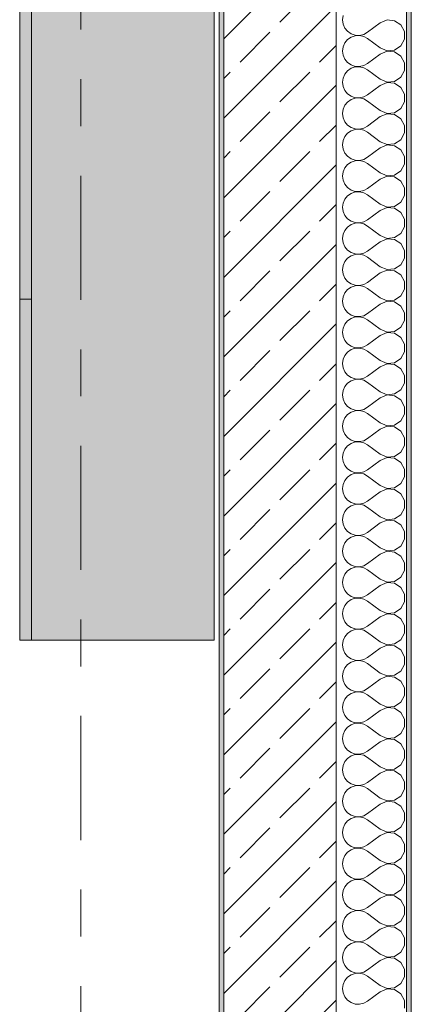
# Model space of a CAD drawing. Header units: metres. Extents: x -3.6 to 84.5, y -11 to 16.8.
# Tile 1044 of 1056: x 61.6 to 62.4, y 9.2 to 11.3. Entities that reach past the tile are written whole.
import ezdxf

# ---------------------------------------------------------------- set-up
doc = ezdxf.new("R2010")
doc.units = ezdxf.units.M
doc.header["$MEASUREMENT"] = 0
doc.linetypes.add('Strichlinie doppelt', pattern=[0.546806, 0.264583, -0.105833, 0.070556, -0.105833])
for name, color, linetype in [('451 - Universal.Achsen Raster', 7, 'Continuous'), ('604 - Struktur.Wand Aussen', 7, 'Continuous'), ('701 - Einrichtung.Möbel', 7, 'Continuous')]:
    doc.layers.add(name, color=color, linetype=linetype)

# ---------------------------------------------------------------- blocks, each defined once
blk = doc.blocks.new('*X27')
at = {"layer": '604 - Struktur.Wand Aussen', "color": 7, "linetype": 'Continuous', "lineweight": 5}
for p, q in [((62.2896, 11.3424), (62.2884, 11.3333)), ((62.2884, 11.3333), (62.2896, 11.3242)), ((62.2896, 11.3242), (62.2933, 11.3158)), ((62.3684, 11.3267), (62.3417, 11.3067)), ((62.3833, 11.333), (62.3684, 11.3267)), ((62.3995, 11.3314), (62.3833, 11.333)), ((62.413, 11.3224), (62.3995, 11.3314)), ((62.4207, 11.3081), (62.413, 11.3224)), ((62.2933, 11.3158), (62.2992, 11.3087)), ((62.2992, 11.3087), (62.3068, 11.3035)), ((62.3068, 11.3035), (62.3155, 11.3006)), ((62.3155, 11.2994), (62.3068, 11.2965)), ((62.3155, 11.3006), (62.3247, 11.3001)), ((62.3247, 11.2999), (62.3155, 11.2994)), ((62.3247, 11.3001), (62.3336, 11.3022)), ((62.3336, 11.2978), (62.3247, 11.2999)), ((62.3336, 11.3022), (62.3417, 11.3067)), ((62.4207, 11.2919), (62.4207, 11.3081)), ((62.2933, 11.2842), (62.2896, 11.2758)), ((62.2992, 11.2913), (62.2933, 11.2842)), ((62.3068, 11.2965), (62.2992, 11.2913)), ((62.3417, 11.2933), (62.3336, 11.2978)), ((62.3684, 11.2733), (62.3417, 11.2933)), ((62.413, 11.2776), (62.4207, 11.2919)), ((62.2896, 11.2758), (62.2884, 11.2667)), ((62.2884, 11.2667), (62.2896, 11.2576)), ((62.2896, 11.2576), (62.2933, 11.2491)), ((62.3684, 11.26), (62.3417, 11.24)), ((62.3684, 11.2733), (62.3833, 11.267)), ((62.3833, 11.2663), (62.3684, 11.26)), ((62.3833, 11.267), (62.3995, 11.2686)), ((62.3995, 11.2648), (62.3833, 11.2663)), ((62.3995, 11.2686), (62.413, 11.2776)), ((62.413, 11.2558), (62.3995, 11.2648)), ((62.2933, 11.2491), (62.2992, 11.2421)), ((62.2992, 11.2421), (62.3068, 11.2369)), ((62.3068, 11.2369), (62.3155, 11.2339)), ((62.3336, 11.2355), (62.3417, 11.24)), ((62.4207, 11.2415), (62.413, 11.2558)), ((62.4207, 11.2252), (62.4207, 11.2415)), ((62.2933, 11.2175), (62.2896, 11.2091)), ((62.2992, 11.2246), (62.2933, 11.2175)), ((62.3068, 11.2298), (62.2992, 11.2246)), ((62.3155, 11.2328), (62.3068, 11.2298)), ((62.3155, 11.2339), (62.3247, 11.2335)), ((62.3247, 11.2332), (62.3155, 11.2328)), ((62.3247, 11.2335), (62.3336, 11.2355)), ((62.3336, 11.2311), (62.3247, 11.2332)), ((62.3417, 11.2267), (62.3336, 11.2311)), ((62.3684, 11.2067), (62.3417, 11.2267)), ((62.413, 11.2109), (62.4207, 11.2252)), ((62.2896, 11.2091), (62.2884, 11.2)), ((62.2884, 11.2), (62.2896, 11.1909)), ((62.3684, 11.2067), (62.3833, 11.2004)), ((62.3833, 11.1996), (62.3684, 11.1933)), ((62.3833, 11.2004), (62.3995, 11.2019)), ((62.3995, 11.1981), (62.3833, 11.1996)), ((62.3995, 11.2019), (62.413, 11.2109)), ((62.413, 11.1891), (62.3995, 11.1981)), ((62.2896, 11.1909), (62.2933, 11.1825)), ((62.2933, 11.1825), (62.2992, 11.1754)), ((62.2992, 11.1754), (62.3068, 11.1702)), ((62.3336, 11.1689), (62.3417, 11.1733)), ((62.3684, 11.1933), (62.3417, 11.1733)), ((62.4207, 11.1748), (62.413, 11.1891)), ((62.4207, 11.1585), (62.4207, 11.1748)), ((62.2992, 11.1579), (62.2933, 11.1509)), ((62.3068, 11.1631), (62.2992, 11.1579)), ((62.3068, 11.1702), (62.3155, 11.1672)), ((62.3155, 11.1661), (62.3068, 11.1631)), ((62.3155, 11.1672), (62.3247, 11.1668)), ((62.3247, 11.1665), (62.3155, 11.1661)), ((62.3247, 11.1668), (62.3336, 11.1689)), ((62.3336, 11.1645), (62.3247, 11.1665)), ((62.3417, 11.16), (62.3336, 11.1645)), ((62.3684, 11.14), (62.3417, 11.16)), ((62.413, 11.1442), (62.4207, 11.1585)), ((62.2896, 11.1424), (62.2884, 11.1333)), ((62.2884, 11.1333), (62.2896, 11.1242)), ((62.2933, 11.1509), (62.2896, 11.1424)), ((62.3684, 11.14), (62.3833, 11.1337)), ((62.3833, 11.133), (62.3684, 11.1267)), ((62.3833, 11.1337), (62.3995, 11.1352)), ((62.3995, 11.1314), (62.3833, 11.133)), ((62.3995, 11.1352), (62.413, 11.1442)), ((62.413, 11.1224), (62.3995, 11.1314)), ((62.2896, 11.1242), (62.2933, 11.1158)), ((62.2933, 11.1158), (62.2992, 11.1087)), ((62.3684, 11.1267), (62.3417, 11.1067)), ((62.4207, 11.1081), (62.413, 11.1224)), ((62.2992, 11.0913), (62.2933, 11.0842)), ((62.2992, 11.1087), (62.3068, 11.1035)), ((62.3068, 11.0965), (62.2992, 11.0913)), ((62.3068, 11.1035), (62.3155, 11.1006)), ((62.3155, 11.0994), (62.3068, 11.0965)), ((62.3155, 11.1006), (62.3247, 11.1001)), ((62.3247, 11.0999), (62.3155, 11.0994)), ((62.3247, 11.1001), (62.3336, 11.1022)), ((62.3336, 11.0978), (62.3247, 11.0999)), ((62.3336, 11.1022), (62.3417, 11.1067)), ((62.3417, 11.0933), (62.3336, 11.0978)), ((62.3684, 11.0733), (62.3417, 11.0933)), ((62.413, 11.0776), (62.4207, 11.0919)), ((62.4207, 11.0919), (62.4207, 11.1081)), ((62.2896, 11.0758), (62.2884, 11.0667)), ((62.2933, 11.0842), (62.2896, 11.0758)), ((62.3684, 11.0733), (62.3833, 11.067)), ((62.3833, 11.067), (62.3995, 11.0686)), ((62.3995, 11.0686), (62.413, 11.0776)), ((62.2884, 11.0667), (62.2896, 11.0576)), ((62.2896, 11.0576), (62.2933, 11.0491)), ((62.2933, 11.0491), (62.2992, 11.0421)), ((62.3684, 11.06), (62.3417, 11.04)), ((62.3833, 11.0663), (62.3684, 11.06)), ((62.3995, 11.0648), (62.3833, 11.0663)), ((62.413, 11.0558), (62.3995, 11.0648)), ((62.4207, 11.0415), (62.413, 11.0558)), ((62.2992, 11.0421), (62.3068, 11.0369)), ((62.3068, 11.0298), (62.2992, 11.0246)), ((62.3068, 11.0369), (62.3155, 11.0339)), ((62.3155, 11.0328), (62.3068, 11.0298)), ((62.3155, 11.0339), (62.3247, 11.0335)), ((62.3247, 11.0332), (62.3155, 11.0328)), ((62.3247, 11.0335), (62.3336, 11.0355)), ((62.3336, 11.0311), (62.3247, 11.0332)), ((62.3336, 11.0355), (62.3417, 11.04)), ((62.3417, 11.0267), (62.3336, 11.0311)), ((62.3684, 11.0067), (62.3417, 11.0267)), ((62.4207, 11.0252), (62.4207, 11.0415)), ((62.2896, 11.0091), (62.2884, 11)), ((62.2933, 11.0175), (62.2896, 11.0091)), ((62.2992, 11.0246), (62.2933, 11.0175)), ((62.3684, 11.0067), (62.3833, 11.0004)), ((62.3995, 11.0019), (62.413, 11.0109)), ((62.413, 11.0109), (62.4207, 11.0252)), ((62.2884, 11), (62.2896, 10.9909)), ((62.2896, 10.9909), (62.2933, 10.9825)), ((62.3684, 10.9933), (62.3417, 10.9733)), ((62.3833, 10.9996), (62.3684, 10.9933)), ((62.3833, 11.0004), (62.3995, 11.0019)), ((62.3995, 10.9981), (62.3833, 10.9996)), ((62.413, 10.9891), (62.3995, 10.9981)), ((62.4207, 10.9748), (62.413, 10.9891)), ((62.2933, 10.9825), (62.2992, 10.9754)), ((62.2992, 10.9754), (62.3068, 10.9702)), ((62.3068, 10.9631), (62.2992, 10.9579)), ((62.3068, 10.9702), (62.3155, 10.9672)), ((62.3155, 10.9661), (62.3068, 10.9631)), ((62.3155, 10.9672), (62.3247, 10.9668)), ((62.3247, 10.9665), (62.3155, 10.9661)), ((62.3247, 10.9668), (62.3336, 10.9689)), ((62.3336, 10.9645), (62.3247, 10.9665)), ((62.3336, 10.9689), (62.3417, 10.9733)), ((62.3417, 10.96), (62.3336, 10.9645)), ((62.4207, 10.9585), (62.4207, 10.9748)), ((62.2896, 10.9424), (62.2884, 10.9333)), ((62.2933, 10.9509), (62.2896, 10.9424)), ((62.2992, 10.9579), (62.2933, 10.9509)), ((62.3684, 10.94), (62.3417, 10.96)), ((62.3995, 10.9352), (62.413, 10.9442)), ((62.413, 10.9442), (62.4207, 10.9585)), ((62.2884, 10.9333), (62.2896, 10.9242)), ((62.2896, 10.9242), (62.2933, 10.9158)), ((62.3684, 10.9267), (62.3417, 10.9067)), ((62.3684, 10.94), (62.3833, 10.9337)), ((62.3833, 10.933), (62.3684, 10.9267)), ((62.3833, 10.9337), (62.3995, 10.9352)), ((62.3995, 10.9314), (62.3833, 10.933)), ((62.413, 10.9224), (62.3995, 10.9314)), ((62.4207, 10.9081), (62.413, 10.9224)), ((62.2933, 10.9158), (62.2992, 10.9087)), ((62.2992, 10.9087), (62.3068, 10.9035)), ((62.3068, 10.9035), (62.3155, 10.9006)), ((62.3155, 10.9006), (62.3247, 10.9001)), ((62.3247, 10.9001), (62.3336, 10.9022)), ((62.3336, 10.9022), (62.3417, 10.9067)), ((62.4207, 10.8919), (62.4207, 10.9081)), ((62.2933, 10.8842), (62.2896, 10.8758)), ((62.2992, 10.8913), (62.2933, 10.8842)), ((62.3068, 10.8965), (62.2992, 10.8913)), ((62.3155, 10.8994), (62.3068, 10.8965)), ((62.3247, 10.8999), (62.3155, 10.8994)), ((62.3336, 10.8978), (62.3247, 10.8999)), ((62.3417, 10.8933), (62.3336, 10.8978)), ((62.3684, 10.8733), (62.3417, 10.8933)), ((62.413, 10.8776), (62.4207, 10.8919)), ((62.2896, 10.8758), (62.2884, 10.8667)), ((62.2884, 10.8667), (62.2896, 10.8576)), ((62.3684, 10.86), (62.3417, 10.84)), ((62.3684, 10.8733), (62.3833, 10.867)), ((62.3833, 10.8663), (62.3684, 10.86)), ((62.3833, 10.867), (62.3995, 10.8686)), ((62.3995, 10.8648), (62.3833, 10.8663)), ((62.3995, 10.8686), (62.413, 10.8776)), ((62.413, 10.8558), (62.3995, 10.8648)), ((62.2896, 10.8576), (62.2933, 10.8491)), ((62.2933, 10.8491), (62.2992, 10.8421)), ((62.2992, 10.8421), (62.3068, 10.8369)), ((62.3336, 10.8355), (62.3417, 10.84)), ((62.4207, 10.8415), (62.413, 10.8558)), ((62.4207, 10.8252), (62.4207, 10.8415)), ((62.2933, 10.8175), (62.2896, 10.8091)), ((62.2992, 10.8246), (62.2933, 10.8175)), ((62.3068, 10.8298), (62.2992, 10.8246)), ((62.3068, 10.8369), (62.3155, 10.8339)), ((62.3155, 10.8328), (62.3068, 10.8298)), ((62.3155, 10.8339), (62.3247, 10.8335)), ((62.3247, 10.8332), (62.3155, 10.8328)), ((62.3247, 10.8335), (62.3336, 10.8355)), ((62.3336, 10.8311), (62.3247, 10.8332)), ((62.3417, 10.8267), (62.3336, 10.8311)), ((62.3684, 10.8067), (62.3417, 10.8267)), ((62.413, 10.8109), (62.4207, 10.8252)), ((62.2896, 10.8091), (62.2884, 10.8)), ((62.2884, 10.8), (62.2896, 10.7909)), ((62.3684, 10.8067), (62.3833, 10.8004)), ((62.3833, 10.7996), (62.3684, 10.7933)), ((62.3833, 10.8004), (62.3995, 10.8019)), ((62.3995, 10.7981), (62.3833, 10.7996)), ((62.3995, 10.8019), (62.413, 10.8109)), ((62.413, 10.7891), (62.3995, 10.7981)), ((62.2896, 10.7909), (62.2933, 10.7825)), ((62.2933, 10.7825), (62.2992, 10.7754)), ((62.2992, 10.7754), (62.3068, 10.7702)), ((62.3684, 10.7933), (62.3417, 10.7733)), ((62.4207, 10.7748), (62.413, 10.7891)), ((62.4207, 10.7585), (62.4207, 10.7748)), ((62.2992, 10.7579), (62.2933, 10.7509)), ((62.3068, 10.7631), (62.2992, 10.7579)), ((62.3068, 10.7702), (62.3155, 10.7672)), ((62.3155, 10.7661), (62.3068, 10.7631)), ((62.3155, 10.7672), (62.3247, 10.7668)), ((62.3247, 10.7665), (62.3155, 10.7661)), ((62.3247, 10.7668), (62.3336, 10.7689)), ((62.3336, 10.7645), (62.3247, 10.7665)), ((62.3336, 10.7689), (62.3417, 10.7733)), ((62.3417, 10.76), (62.3336, 10.7645)), ((62.3684, 10.74), (62.3417, 10.76)), ((62.413, 10.7442), (62.4207, 10.7585)), ((62.2896, 10.7424), (62.2884, 10.7333)), ((62.2884, 10.7333), (62.2896, 10.7242)), ((62.2933, 10.7509), (62.2896, 10.7424)), ((62.3684, 10.74), (62.3833, 10.7337)), ((62.3833, 10.733), (62.3684, 10.7267)), ((62.3833, 10.7337), (62.3995, 10.7352)), ((62.3995, 10.7314), (62.3833, 10.733)), ((62.3995, 10.7352), (62.413, 10.7442)), ((62.2896, 10.7242), (62.2933, 10.7158)), ((62.2933, 10.7158), (62.2992, 10.7087)), ((62.3684, 10.7267), (62.3417, 10.7067)), ((62.413, 10.7224), (62.3995, 10.7314)), ((62.4207, 10.7081), (62.413, 10.7224)), ((62.2992, 10.6913), (62.2933, 10.6842)), ((62.2992, 10.7087), (62.3068, 10.7035)), ((62.3068, 10.6965), (62.2992, 10.6913)), ((62.3068, 10.7035), (62.3155, 10.7006)), ((62.3155, 10.6994), (62.3068, 10.6965)), ((62.3155, 10.7006), (62.3247, 10.7001)), ((62.3247, 10.6999), (62.3155, 10.6994)), ((62.3247, 10.7001), (62.3336, 10.7022)), ((62.3336, 10.6978), (62.3247, 10.6999)), ((62.3336, 10.7022), (62.3417, 10.7067)), ((62.3417, 10.6933), (62.3336, 10.6978)), ((62.3684, 10.6733), (62.3417, 10.6933)), ((62.413, 10.6776), (62.4207, 10.6919)), ((62.4207, 10.6919), (62.4207, 10.7081)), ((62.2896, 10.6758), (62.2884, 10.6667)), ((62.2933, 10.6842), (62.2896, 10.6758)), ((62.3684, 10.6733), (62.3833, 10.667)), ((62.3995, 10.6686), (62.413, 10.6776)), ((62.2884, 10.6667), (62.2896, 10.6576)), ((62.2896, 10.6576), (62.2933, 10.6491)), ((62.2933, 10.6491), (62.2992, 10.6421)), ((62.3684, 10.66), (62.3417, 10.64)), ((62.3833, 10.6663), (62.3684, 10.66)), ((62.3833, 10.667), (62.3995, 10.6686)), ((62.3995, 10.6648), (62.3833, 10.6663)), ((62.413, 10.6558), (62.3995, 10.6648)), ((62.4207, 10.6415), (62.413, 10.6558)), ((62.2992, 10.6421), (62.3068, 10.6369)), ((62.3068, 10.6298), (62.2992, 10.6246)), ((62.3068, 10.6369), (62.3155, 10.6339)), ((62.3155, 10.6328), (62.3068, 10.6298)), ((62.3155, 10.6339), (62.3247, 10.6335)), ((62.3247, 10.6332), (62.3155, 10.6328)), ((62.3247, 10.6335), (62.3336, 10.6355)), ((62.3336, 10.6311), (62.3247, 10.6332)), ((62.3336, 10.6355), (62.3417, 10.64)), ((62.3417, 10.6267), (62.3336, 10.6311)), ((62.4207, 10.6252), (62.4207, 10.6415)), ((62.2896, 10.6091), (62.2884, 10.6)), ((62.2933, 10.6175), (62.2896, 10.6091)), ((62.2992, 10.6246), (62.2933, 10.6175)), ((62.3684, 10.6067), (62.3417, 10.6267)), ((62.3684, 10.6067), (62.3833, 10.6004)), ((62.3995, 10.6019), (62.413, 10.6109)), ((62.413, 10.6109), (62.4207, 10.6252)), ((62.2884, 10.6), (62.2896, 10.5909)), ((62.2896, 10.5909), (62.2933, 10.5825)), ((62.3684, 10.5933), (62.3417, 10.5733)), ((62.3833, 10.5996), (62.3684, 10.5933)), ((62.3833, 10.6004), (62.3995, 10.6019)), ((62.3995, 10.5981), (62.3833, 10.5996)), ((62.413, 10.5891), (62.3995, 10.5981)), ((62.4207, 10.5748), (62.413, 10.5891)), ((62.2933, 10.5825), (62.2992, 10.5754)), ((62.2992, 10.5754), (62.3068, 10.5702)), ((62.3068, 10.5702), (62.3155, 10.5672)), ((62.3155, 10.5661), (62.3068, 10.5631)), ((62.3155, 10.5672), (62.3247, 10.5668)), ((62.3247, 10.5665), (62.3155, 10.5661)), ((62.3247, 10.5668), (62.3336, 10.5689)), ((62.3336, 10.5645), (62.3247, 10.5665)), ((62.3336, 10.5689), (62.3417, 10.5733)), ((62.3417, 10.56), (62.3336, 10.5645)), ((62.4207, 10.5585), (62.4207, 10.5748)), ((62.2933, 10.5509), (62.2896, 10.5424)), ((62.2992, 10.5579), (62.2933, 10.5509)), ((62.3068, 10.5631), (62.2992, 10.5579)), ((62.3684, 10.54), (62.3417, 10.56)), ((62.3995, 10.5352), (62.413, 10.5442)), ((62.413, 10.5442), (62.4207, 10.5585)), ((62.2896, 10.5424), (62.2884, 10.5333)), ((62.2884, 10.5333), (62.2896, 10.5242)), ((62.2896, 10.5242), (62.2933, 10.5158)), ((62.3684, 10.5267), (62.3417, 10.5067)), ((62.3684, 10.54), (62.3833, 10.5337)), ((62.3833, 10.533), (62.3684, 10.5267)), ((62.3833, 10.5337), (62.3995, 10.5352)), ((62.3995, 10.5314), (62.3833, 10.533)), ((62.413, 10.5224), (62.3995, 10.5314)), ((62.4207, 10.5081), (62.413, 10.5224)), ((62.2933, 10.5158), (62.2992, 10.5087)), ((62.2992, 10.5087), (62.3068, 10.5035)), ((62.3068, 10.5035), (62.3155, 10.5006)), ((62.3247, 10.5001), (62.3336, 10.5022)), ((62.3336, 10.5022), (62.3417, 10.5067)), ((62.4207, 10.4919), (62.4207, 10.5081)), ((62.2933, 10.4842), (62.2896, 10.4758)), ((62.2992, 10.4913), (62.2933, 10.4842)), ((62.3068, 10.4965), (62.2992, 10.4913)), ((62.3155, 10.4994), (62.3068, 10.4965)), ((62.3155, 10.5006), (62.3247, 10.5001)), ((62.3247, 10.4999), (62.3155, 10.4994)), ((62.3336, 10.4978), (62.3247, 10.4999)), ((62.3417, 10.4933), (62.3336, 10.4978)), ((62.3684, 10.4733), (62.3417, 10.4933)), ((62.413, 10.4776), (62.4207, 10.4919)), ((62.2896, 10.4758), (62.2884, 10.4667)), ((62.2884, 10.4667), (62.2896, 10.4576)), ((62.3684, 10.46), (62.3417, 10.44)), ((62.3684, 10.4733), (62.3833, 10.467)), ((62.3833, 10.4663), (62.3684, 10.46)), ((62.3833, 10.467), (62.3995, 10.4686)), ((62.3995, 10.4648), (62.3833, 10.4663)), ((62.3995, 10.4686), (62.413, 10.4776)), ((62.413, 10.4558), (62.3995, 10.4648)), ((62.2896, 10.4576), (62.2933, 10.4491)), ((62.2933, 10.4491), (62.2992, 10.4421)), ((62.2992, 10.4421), (62.3068, 10.4369)), ((62.3336, 10.4355), (62.3417, 10.44)), ((62.4207, 10.4415), (62.413, 10.4558)), ((62.4207, 10.4252), (62.4207, 10.4415)), ((62.2933, 10.4175), (62.2896, 10.4091)), ((62.2992, 10.4246), (62.2933, 10.4175)), ((62.3068, 10.4298), (62.2992, 10.4246)), ((62.3068, 10.4369), (62.3155, 10.4339)), ((62.3155, 10.4328), (62.3068, 10.4298)), ((62.3155, 10.4339), (62.3247, 10.4335)), ((62.3247, 10.4332), (62.3155, 10.4328)), ((62.3247, 10.4335), (62.3336, 10.4355)), ((62.3336, 10.4311), (62.3247, 10.4332)), ((62.3417, 10.4267), (62.3336, 10.4311)), ((62.3684, 10.4067), (62.3417, 10.4267)), ((62.413, 10.4109), (62.4207, 10.4252)), ((62.2896, 10.4091), (62.2884, 10.4)), ((62.2884, 10.4), (62.2896, 10.3909)), ((62.3684, 10.4067), (62.3833, 10.4004)), ((62.3833, 10.3996), (62.3684, 10.3933)), ((62.3833, 10.4004), (62.3995, 10.4019)), ((62.3995, 10.3981), (62.3833, 10.3996)), ((62.3995, 10.4019), (62.413, 10.4109)), ((62.413, 10.3891), (62.3995, 10.3981)), ((62.2896, 10.3909), (62.2933, 10.3825)), ((62.2933, 10.3825), (62.2992, 10.3754)), ((62.2992, 10.3754), (62.3068, 10.3702)), ((62.3684, 10.3933), (62.3417, 10.3733)), ((62.4207, 10.3748), (62.413, 10.3891)), ((62.2992, 10.3579), (62.2933, 10.3509)), ((62.3068, 10.3631), (62.2992, 10.3579)), ((62.3068, 10.3702), (62.3155, 10.3672)), ((62.3155, 10.3661), (62.3068, 10.3631)), ((62.3155, 10.3672), (62.3247, 10.3668)), ((62.3247, 10.3665), (62.3155, 10.3661)), ((62.3247, 10.3668), (62.3336, 10.3689)), ((62.3336, 10.3645), (62.3247, 10.3665)), ((62.3336, 10.3689), (62.3417, 10.3733)), ((62.3417, 10.36), (62.3336, 10.3645)), ((62.3684, 10.34), (62.3417, 10.36)), ((62.413, 10.3442), (62.4207, 10.3585)), ((62.4207, 10.3585), (62.4207, 10.3748)), ((62.2896, 10.3424), (62.2884, 10.3333)), ((62.2884, 10.3333), (62.2896, 10.3242)), ((62.2933, 10.3509), (62.2896, 10.3424)), ((62.3684, 10.34), (62.3833, 10.3337)), ((62.3833, 10.333), (62.3684, 10.3267)), ((62.3833, 10.3337), (62.3995, 10.3352)), ((62.3995, 10.3314), (62.3833, 10.333)), ((62.3995, 10.3352), (62.413, 10.3442)), ((62.2896, 10.3242), (62.2933, 10.3158)), ((62.2933, 10.3158), (62.2992, 10.3087)), ((62.3684, 10.3267), (62.3417, 10.3067)), ((62.413, 10.3224), (62.3995, 10.3314)), ((62.4207, 10.3081), (62.413, 10.3224)), ((62.2992, 10.2913), (62.2933, 10.2842)), ((62.2992, 10.3087), (62.3068, 10.3035)), ((62.3068, 10.2965), (62.2992, 10.2913)), ((62.3068, 10.3035), (62.3155, 10.3006)), ((62.3155, 10.2994), (62.3068, 10.2965)), ((62.3155, 10.3006), (62.3247, 10.3001)), ((62.3247, 10.2999), (62.3155, 10.2994)), ((62.3247, 10.3001), (62.3336, 10.3022)), ((62.3336, 10.2978), (62.3247, 10.2999)), ((62.3336, 10.3022), (62.3417, 10.3067)), ((62.3417, 10.2933), (62.3336, 10.2978)), ((62.3684, 10.2733), (62.3417, 10.2933)), ((62.413, 10.2776), (62.4207, 10.2919)), ((62.4207, 10.2919), (62.4207, 10.3081)), ((62.2896, 10.2758), (62.2884, 10.2667)), ((62.2933, 10.2842), (62.2896, 10.2758)), ((62.3684, 10.2733), (62.3833, 10.267)), ((62.3995, 10.2686), (62.413, 10.2776)), ((62.2884, 10.2667), (62.2896, 10.2576)), ((62.2896, 10.2576), (62.2933, 10.2491)), ((62.2933, 10.2491), (62.2992, 10.2421)), ((62.3684, 10.26), (62.3417, 10.24)), ((62.3833, 10.2663), (62.3684, 10.26)), ((62.3833, 10.267), (62.3995, 10.2686)), ((62.3995, 10.2648), (62.3833, 10.2663)), ((62.413, 10.2558), (62.3995, 10.2648)), ((62.4207, 10.2415), (62.413, 10.2558)), ((62.2992, 10.2421), (62.3068, 10.2369)), ((62.3068, 10.2298), (62.2992, 10.2246)), ((62.3068, 10.2369), (62.3155, 10.2339)), ((62.3155, 10.2328), (62.3068, 10.2298)), ((62.3155, 10.2339), (62.3247, 10.2335)), ((62.3247, 10.2332), (62.3155, 10.2328)), ((62.3247, 10.2335), (62.3336, 10.2355)), ((62.3336, 10.2311), (62.3247, 10.2332)), ((62.3336, 10.2355), (62.3417, 10.24)), ((62.3417, 10.2267), (62.3336, 10.2311)), ((62.4207, 10.2252), (62.4207, 10.2415)), ((62.2896, 10.2091), (62.2884, 10.2)), ((62.2933, 10.2175), (62.2896, 10.2091)), ((62.2992, 10.2246), (62.2933, 10.2175)), ((62.3684, 10.2067), (62.3417, 10.2267)), ((62.3995, 10.2019), (62.413, 10.2109)), ((62.413, 10.2109), (62.4207, 10.2252)), ((62.2884, 10.2), (62.2896, 10.1909)), ((62.2896, 10.1909), (62.2933, 10.1825)), ((62.3684, 10.1933), (62.3417, 10.1733)), ((62.3684, 10.2067), (62.3833, 10.2004)), ((62.3833, 10.1996), (62.3684, 10.1933)), ((62.3833, 10.2004), (62.3995, 10.2019)), ((62.3995, 10.1981), (62.3833, 10.1996)), ((62.413, 10.1891), (62.3995, 10.1981)), ((62.4207, 10.1748), (62.413, 10.1891)), ((62.2933, 10.1825), (62.2992, 10.1754)), ((62.2992, 10.1754), (62.3068, 10.1702)), ((62.3068, 10.1702), (62.3155, 10.1672)), ((62.3155, 10.1661), (62.3068, 10.1631)), ((62.3155, 10.1672), (62.3247, 10.1668)), ((62.3247, 10.1665), (62.3155, 10.1661)), ((62.3247, 10.1668), (62.3336, 10.1689)), ((62.3336, 10.1645), (62.3247, 10.1665)), ((62.3336, 10.1689), (62.3417, 10.1733)), ((62.4207, 10.1585), (62.4207, 10.1748)), ((62.2933, 10.1509), (62.2896, 10.1424)), ((62.2992, 10.1579), (62.2933, 10.1509)), ((62.3068, 10.1631), (62.2992, 10.1579)), ((62.3417, 10.16), (62.3336, 10.1645)), ((62.3684, 10.14), (62.3417, 10.16)), ((62.3995, 10.1352), (62.413, 10.1442)), ((62.413, 10.1442), (62.4207, 10.1585)), ((62.2896, 10.1424), (62.2884, 10.1333)), ((62.2884, 10.1333), (62.2896, 10.1242)), ((62.2896, 10.1242), (62.2933, 10.1158)), ((62.3684, 10.1267), (62.3417, 10.1067)), ((62.3684, 10.14), (62.3833, 10.1337)), ((62.3833, 10.133), (62.3684, 10.1267)), ((62.3833, 10.1337), (62.3995, 10.1352)), ((62.3995, 10.1314), (62.3833, 10.133)), ((62.413, 10.1224), (62.3995, 10.1314)), ((62.2933, 10.1158), (62.2992, 10.1087)), ((62.2992, 10.1087), (62.3068, 10.1035)), ((62.3068, 10.1035), (62.3155, 10.1006)), ((62.3247, 10.1001), (62.3336, 10.1022)), ((62.3336, 10.1022), (62.3417, 10.1067)), ((62.4207, 10.1081), (62.413, 10.1224)), ((62.4207, 10.0919), (62.4207, 10.1081)), ((62.2933, 10.0842), (62.2896, 10.0758)), ((62.2992, 10.0913), (62.2933, 10.0842)), ((62.3068, 10.0965), (62.2992, 10.0913)), ((62.3155, 10.0994), (62.3068, 10.0965)), ((62.3155, 10.1006), (62.3247, 10.1001)), ((62.3247, 10.0999), (62.3155, 10.0994)), ((62.3336, 10.0978), (62.3247, 10.0999)), ((62.3417, 10.0933), (62.3336, 10.0978)), ((62.3684, 10.0733), (62.3417, 10.0933)), ((62.413, 10.0776), (62.4207, 10.0919)), ((62.2896, 10.0758), (62.2884, 10.0667)), ((62.2884, 10.0667), (62.2896, 10.0576)), ((62.3684, 10.06), (62.3417, 10.04)), ((62.3684, 10.0733), (62.3833, 10.067)), ((62.3833, 10.0663), (62.3684, 10.06)), ((62.3833, 10.067), (62.3995, 10.0686)), ((62.3995, 10.0648), (62.3833, 10.0663)), ((62.3995, 10.0686), (62.413, 10.0776)), ((62.413, 10.0558), (62.3995, 10.0648)), ((62.2896, 10.0576), (62.2933, 10.0491)), ((62.2933, 10.0491), (62.2992, 10.0421)), ((62.2992, 10.0421), (62.3068, 10.0369)), ((62.3336, 10.0355), (62.3417, 10.04)), ((62.4207, 10.0415), (62.413, 10.0558)), ((62.4207, 10.0252), (62.4207, 10.0415)), ((62.2992, 10.0246), (62.2933, 10.0175)), ((62.3068, 10.0298), (62.2992, 10.0246)), ((62.3068, 10.0369), (62.3155, 10.0339)), ((62.3155, 10.0328), (62.3068, 10.0298)), ((62.3155, 10.0339), (62.3247, 10.0335)), ((62.3247, 10.0332), (62.3155, 10.0328)), ((62.3247, 10.0335), (62.3336, 10.0355)), ((62.3336, 10.0311), (62.3247, 10.0332)), ((62.3417, 10.0267), (62.3336, 10.0311)), ((62.3684, 10.0067), (62.3417, 10.0267)), ((62.413, 10.0109), (62.4207, 10.0252)), ((62.2896, 10.0091), (62.2884, 10)), ((62.2884, 10), (62.2896, 9.9909)), ((62.2933, 10.0175), (62.2896, 10.0091)), ((62.3684, 10.0067), (62.3833, 10.0004)), ((62.3833, 9.9996), (62.3684, 9.9933)), ((62.3833, 10.0004), (62.3995, 10.0019)), ((62.3995, 9.9981), (62.3833, 9.9996)), ((62.3995, 10.0019), (62.413, 10.0109)), ((62.413, 9.9891), (62.3995, 9.9981)), ((62.2896, 9.9909), (62.2933, 9.9825)), ((62.2933, 9.9825), (62.2992, 9.9754)), ((62.3684, 9.9933), (62.3417, 9.9733)), ((62.4207, 9.9748), (62.413, 9.9891)), ((62.2992, 9.9579), (62.2933, 9.9509)), ((62.2992, 9.9754), (62.3068, 9.9702)), ((62.3068, 9.9631), (62.2992, 9.9579)), ((62.3068, 9.9702), (62.3155, 9.9672)), ((62.3155, 9.9661), (62.3068, 9.9631)), ((62.3155, 9.9672), (62.3247, 9.9668)), ((62.3247, 9.9665), (62.3155, 9.9661)), ((62.3247, 9.9668), (62.3336, 9.9689)), ((62.3336, 9.9645), (62.3247, 9.9665)), ((62.3336, 9.9689), (62.3417, 9.9733)), ((62.3417, 9.96), (62.3336, 9.9645)), ((62.3684, 9.94), (62.3417, 9.96)), ((62.413, 9.9442), (62.4207, 9.9585)), ((62.4207, 9.9585), (62.4207, 9.9748)), ((62.2896, 9.9424), (62.2884, 9.9333)), ((62.2933, 9.9509), (62.2896, 9.9424)), ((62.3684, 9.94), (62.3833, 9.9337)), ((62.3833, 9.9337), (62.3995, 9.9352)), ((62.3995, 9.9352), (62.413, 9.9442)), ((62.2884, 9.9333), (62.2896, 9.9242)), ((62.2896, 9.9242), (62.2933, 9.9158)), ((62.2933, 9.9158), (62.2992, 9.9087)), ((62.3684, 9.9267), (62.3417, 9.9067)), ((62.3833, 9.933), (62.3684, 9.9267)), ((62.3995, 9.9314), (62.3833, 9.933)), ((62.413, 9.9224), (62.3995, 9.9314)), ((62.4207, 9.9081), (62.413, 9.9224)), ((62.2992, 9.9087), (62.3068, 9.9035)), ((62.3068, 9.8965), (62.2992, 9.8913)), ((62.3068, 9.9035), (62.3155, 9.9006)), ((62.3155, 9.8994), (62.3068, 9.8965)), ((62.3155, 9.9006), (62.3247, 9.9001)), ((62.3247, 9.8999), (62.3155, 9.8994)), ((62.3247, 9.9001), (62.3336, 9.9022)), ((62.3336, 9.8978), (62.3247, 9.8999)), ((62.3336, 9.9022), (62.3417, 9.9067)), ((62.3417, 9.8933), (62.3336, 9.8978)), ((62.3684, 9.8733), (62.3417, 9.8933)), ((62.4207, 9.8919), (62.4207, 9.9081)), ((62.2896, 9.8758), (62.2884, 9.8667)), ((62.2933, 9.8842), (62.2896, 9.8758)), ((62.2992, 9.8913), (62.2933, 9.8842)), ((62.3684, 9.8733), (62.3833, 9.867)), ((62.3995, 9.8686), (62.413, 9.8776)), ((62.413, 9.8776), (62.4207, 9.8919)), ((62.2884, 9.8667), (62.2896, 9.8576)), ((62.2896, 9.8576), (62.2933, 9.8491)), ((62.3684, 9.86), (62.3417, 9.84)), ((62.3833, 9.8663), (62.3684, 9.86)), ((62.3833, 9.867), (62.3995, 9.8686)), ((62.3995, 9.8648), (62.3833, 9.8663)), ((62.413, 9.8558), (62.3995, 9.8648)), ((62.4207, 9.8415), (62.413, 9.8558)), ((62.2933, 9.8491), (62.2992, 9.8421)), ((62.2992, 9.8421), (62.3068, 9.8369)), ((62.3068, 9.8298), (62.2992, 9.8246)), ((62.3068, 9.8369), (62.3155, 9.8339)), ((62.3155, 9.8328), (62.3068, 9.8298)), ((62.3155, 9.8339), (62.3247, 9.8335)), ((62.3247, 9.8332), (62.3155, 9.8328)), ((62.3247, 9.8335), (62.3336, 9.8355)), ((62.3336, 9.8311), (62.3247, 9.8332)), ((62.3336, 9.8355), (62.3417, 9.84)), ((62.3417, 9.8267), (62.3336, 9.8311)), ((62.4207, 9.8252), (62.4207, 9.8415)), ((62.2896, 9.8091), (62.2884, 9.8)), ((62.2933, 9.8175), (62.2896, 9.8091)), ((62.2992, 9.8246), (62.2933, 9.8175)), ((62.3684, 9.8067), (62.3417, 9.8267)), ((62.3995, 9.8019), (62.413, 9.8109)), ((62.413, 9.8109), (62.4207, 9.8252)), ((62.2884, 9.8), (62.2896, 9.7909)), ((62.2896, 9.7909), (62.2933, 9.7825)), ((62.3684, 9.7933), (62.3417, 9.7733)), ((62.3684, 9.8067), (62.3833, 9.8004)), ((62.3833, 9.7996), (62.3684, 9.7933)), ((62.3833, 9.8004), (62.3995, 9.8019)), ((62.3995, 9.7981), (62.3833, 9.7996)), ((62.413, 9.7891), (62.3995, 9.7981)), ((62.4207, 9.7748), (62.413, 9.7891)), ((62.2933, 9.7825), (62.2992, 9.7754)), ((62.2992, 9.7754), (62.3068, 9.7702)), ((62.3068, 9.7702), (62.3155, 9.7672)), ((62.3155, 9.7661), (62.3068, 9.7631)), ((62.3155, 9.7672), (62.3247, 9.7668)), ((62.3247, 9.7665), (62.3155, 9.7661)), ((62.3247, 9.7668), (62.3336, 9.7689)), ((62.3336, 9.7645), (62.3247, 9.7665)), ((62.3336, 9.7689), (62.3417, 9.7733)), ((62.4207, 9.7585), (62.4207, 9.7748)), ((62.2933, 9.7509), (62.2896, 9.7424)), ((62.2992, 9.7579), (62.2933, 9.7509)), ((62.3068, 9.7631), (62.2992, 9.7579)), ((62.3417, 9.76), (62.3336, 9.7645)), ((62.3684, 9.74), (62.3417, 9.76)), ((62.413, 9.7442), (62.4207, 9.7585)), ((62.2896, 9.7424), (62.2884, 9.7333)), ((62.2884, 9.7333), (62.2896, 9.7242)), ((62.2896, 9.7242), (62.2933, 9.7158)), ((62.3684, 9.7267), (62.3417, 9.7067)), ((62.3684, 9.74), (62.3833, 9.7337)), ((62.3833, 9.733), (62.3684, 9.7267)), ((62.3833, 9.7337), (62.3995, 9.7352)), ((62.3995, 9.7314), (62.3833, 9.733)), ((62.3995, 9.7352), (62.413, 9.7442)), ((62.413, 9.7224), (62.3995, 9.7314)), ((62.2933, 9.7158), (62.2992, 9.7087)), ((62.2992, 9.7087), (62.3068, 9.7035)), ((62.3068, 9.7035), (62.3155, 9.7006)), ((62.3336, 9.7022), (62.3417, 9.7067)), ((62.4207, 9.7081), (62.413, 9.7224)), ((62.4207, 9.6919), (62.4207, 9.7081)), ((62.2933, 9.6842), (62.2896, 9.6758)), ((62.2992, 9.6913), (62.2933, 9.6842)), ((62.3068, 9.6965), (62.2992, 9.6913)), ((62.3155, 9.6994), (62.3068, 9.6965)), ((62.3155, 9.7006), (62.3247, 9.7001)), ((62.3247, 9.6999), (62.3155, 9.6994)), ((62.3247, 9.7001), (62.3336, 9.7022)), ((62.3336, 9.6978), (62.3247, 9.6999)), ((62.3417, 9.6933), (62.3336, 9.6978)), ((62.3684, 9.6733), (62.3417, 9.6933)), ((62.413, 9.6776), (62.4207, 9.6919)), ((62.2896, 9.6758), (62.2884, 9.6667)), ((62.2884, 9.6667), (62.2896, 9.6576)), ((62.3684, 9.6733), (62.3833, 9.667)), ((62.3833, 9.6663), (62.3684, 9.66)), ((62.3833, 9.667), (62.3995, 9.6686)), ((62.3995, 9.6648), (62.3833, 9.6663)), ((62.3995, 9.6686), (62.413, 9.6776)), ((62.413, 9.6558), (62.3995, 9.6648)), ((62.2896, 9.6576), (62.2933, 9.6491)), ((62.2933, 9.6491), (62.2992, 9.6421)), ((62.2992, 9.6421), (62.3068, 9.6369)), ((62.3336, 9.6355), (62.3417, 9.64)), ((62.3684, 9.66), (62.3417, 9.64)), ((62.4207, 9.6415), (62.413, 9.6558)), ((62.4207, 9.6252), (62.4207, 9.6415)), ((62.2992, 9.6246), (62.2933, 9.6175)), ((62.3068, 9.6298), (62.2992, 9.6246)), ((62.3068, 9.6369), (62.3155, 9.6339)), ((62.3155, 9.6328), (62.3068, 9.6298)), ((62.3155, 9.6339), (62.3247, 9.6335)), ((62.3247, 9.6332), (62.3155, 9.6328)), ((62.3247, 9.6335), (62.3336, 9.6355)), ((62.3336, 9.6311), (62.3247, 9.6332)), ((62.3417, 9.6267), (62.3336, 9.6311)), ((62.3684, 9.6067), (62.3417, 9.6267)), ((62.413, 9.6109), (62.4207, 9.6252)), ((62.2896, 9.6091), (62.2884, 9.6)), ((62.2884, 9.6), (62.2896, 9.5909)), ((62.2933, 9.6175), (62.2896, 9.6091)), ((62.3684, 9.6067), (62.3833, 9.6004)), ((62.3833, 9.5996), (62.3684, 9.5933)), ((62.3833, 9.6004), (62.3995, 9.6019)), ((62.3995, 9.5981), (62.3833, 9.5996)), ((62.3995, 9.6019), (62.413, 9.6109)), ((62.413, 9.5891), (62.3995, 9.5981)), ((62.2896, 9.5909), (62.2933, 9.5825)), ((62.2933, 9.5825), (62.2992, 9.5754)), ((62.3684, 9.5933), (62.3417, 9.5733)), ((62.4207, 9.5748), (62.413, 9.5891)), ((62.2992, 9.5579), (62.2933, 9.5509)), ((62.2992, 9.5754), (62.3068, 9.5702)), ((62.3068, 9.5631), (62.2992, 9.5579)), ((62.3068, 9.5702), (62.3155, 9.5672)), ((62.3155, 9.5661), (62.3068, 9.5631)), ((62.3155, 9.5672), (62.3247, 9.5668)), ((62.3247, 9.5665), (62.3155, 9.5661)), ((62.3247, 9.5668), (62.3336, 9.5689)), ((62.3336, 9.5645), (62.3247, 9.5665)), ((62.3336, 9.5689), (62.3417, 9.5733)), ((62.3417, 9.56), (62.3336, 9.5645)), ((62.3684, 9.54), (62.3417, 9.56)), ((62.413, 9.5442), (62.4207, 9.5585)), ((62.4207, 9.5585), (62.4207, 9.5748)), ((62.2896, 9.5424), (62.2884, 9.5333)), ((62.2933, 9.5509), (62.2896, 9.5424)), ((62.3684, 9.54), (62.3833, 9.5337)), ((62.3833, 9.5337), (62.3995, 9.5352)), ((62.3995, 9.5352), (62.413, 9.5442)), ((62.2884, 9.5333), (62.2896, 9.5242)), ((62.2896, 9.5242), (62.2933, 9.5158)), ((62.2933, 9.5158), (62.2992, 9.5087)), ((62.3684, 9.5267), (62.3417, 9.5067)), ((62.3833, 9.533), (62.3684, 9.5267)), ((62.3995, 9.5314), (62.3833, 9.533)), ((62.413, 9.5224), (62.3995, 9.5314)), ((62.4207, 9.5081), (62.413, 9.5224)), ((62.2992, 9.5087), (62.3068, 9.5035)), ((62.3068, 9.4965), (62.2992, 9.4913)), ((62.3068, 9.5035), (62.3155, 9.5006)), ((62.3155, 9.4994), (62.3068, 9.4965)), ((62.3155, 9.5006), (62.3247, 9.5001)), ((62.3247, 9.4999), (62.3155, 9.4994)), ((62.3247, 9.5001), (62.3336, 9.5022)), ((62.3336, 9.4978), (62.3247, 9.4999)), ((62.3336, 9.5022), (62.3417, 9.5067)), ((62.3417, 9.4933), (62.3336, 9.4978)), ((62.3684, 9.4733), (62.3417, 9.4933)), ((62.4207, 9.4919), (62.4207, 9.5081)), ((62.2896, 9.4758), (62.2884, 9.4667)), ((62.2933, 9.4842), (62.2896, 9.4758)), ((62.2992, 9.4913), (62.2933, 9.4842)), ((62.3684, 9.4733), (62.3833, 9.467)), ((62.3995, 9.4686), (62.413, 9.4776)), ((62.413, 9.4776), (62.4207, 9.4919)), ((62.2884, 9.4667), (62.2896, 9.4576)), ((62.2896, 9.4576), (62.2933, 9.4491)), ((62.3684, 9.46), (62.3417, 9.44)), ((62.3833, 9.4663), (62.3684, 9.46)), ((62.3833, 9.467), (62.3995, 9.4686)), ((62.3995, 9.4648), (62.3833, 9.4663)), ((62.413, 9.4558), (62.3995, 9.4648)), ((62.4207, 9.4415), (62.413, 9.4558)), ((62.2933, 9.4491), (62.2992, 9.4421)), ((62.2992, 9.4421), (62.3068, 9.4369)), ((62.3068, 9.4369), (62.3155, 9.4339)), ((62.3155, 9.4328), (62.3068, 9.4298)), ((62.3155, 9.4339), (62.3247, 9.4335)), ((62.3247, 9.4332), (62.3155, 9.4328)), ((62.3247, 9.4335), (62.3336, 9.4355)), ((62.3336, 9.4311), (62.3247, 9.4332)), ((62.3336, 9.4355), (62.3417, 9.44)), ((62.3417, 9.4267), (62.3336, 9.4311)), ((62.4207, 9.4252), (62.4207, 9.4415)), ((62.2896, 9.4091), (62.2884, 9.4)), ((62.2933, 9.4175), (62.2896, 9.4091)), ((62.2992, 9.4246), (62.2933, 9.4175)), ((62.3068, 9.4298), (62.2992, 9.4246)), ((62.3684, 9.4067), (62.3417, 9.4267)), ((62.3995, 9.4019), (62.413, 9.4109)), ((62.413, 9.4109), (62.4207, 9.4252)), ((62.2884, 9.4), (62.2896, 9.3909)), ((62.2896, 9.3909), (62.2933, 9.3825)), ((62.3684, 9.3933), (62.3417, 9.3733)), ((62.3684, 9.4067), (62.3833, 9.4004)), ((62.3833, 9.3996), (62.3684, 9.3933)), ((62.3833, 9.4004), (62.3995, 9.4019)), ((62.3995, 9.3981), (62.3833, 9.3996)), ((62.413, 9.3891), (62.3995, 9.3981)), ((62.4207, 9.3748), (62.413, 9.3891)), ((62.2933, 9.3825), (62.2992, 9.3754)), ((62.2992, 9.3754), (62.3068, 9.3702)), ((62.3068, 9.3702), (62.3155, 9.3672)), ((62.3155, 9.3672), (62.3247, 9.3668)), ((62.3247, 9.3668), (62.3336, 9.3689)), ((62.3336, 9.3689), (62.3417, 9.3733)), ((62.4207, 9.3585), (62.4207, 9.3748)), ((62.2933, 9.3509), (62.2896, 9.3424)), ((62.2992, 9.3579), (62.2933, 9.3509)), ((62.3068, 9.3631), (62.2992, 9.3579)), ((62.3155, 9.3661), (62.3068, 9.3631)), ((62.3247, 9.3665), (62.3155, 9.3661)), ((62.3336, 9.3645), (62.3247, 9.3665)), ((62.3417, 9.36), (62.3336, 9.3645)), ((62.3684, 9.34), (62.3417, 9.36)), ((62.413, 9.3442), (62.4207, 9.3585)), ((62.2896, 9.3424), (62.2884, 9.3333)), ((62.2884, 9.3333), (62.2896, 9.3242)), ((62.3684, 9.3267), (62.3417, 9.3067)), ((62.3684, 9.34), (62.3833, 9.3337)), ((62.3833, 9.333), (62.3684, 9.3267)), ((62.3833, 9.3337), (62.3995, 9.3352)), ((62.3995, 9.3314), (62.3833, 9.333)), ((62.3995, 9.3352), (62.413, 9.3442)), ((62.413, 9.3224), (62.3995, 9.3314)), ((62.2896, 9.3242), (62.2933, 9.3158)), ((62.2933, 9.3158), (62.2992, 9.3087)), ((62.2992, 9.3087), (62.3068, 9.3035)), ((62.3336, 9.3022), (62.3417, 9.3067)), ((62.4207, 9.3081), (62.413, 9.3224)), ((62.4207, 9.2919), (62.4207, 9.3081)), ((62.2933, 9.2842), (62.2896, 9.2758)), ((62.2992, 9.2913), (62.2933, 9.2842)), ((62.3068, 9.2965), (62.2992, 9.2913)), ((62.3068, 9.3035), (62.3155, 9.3006)), ((62.3155, 9.2994), (62.3068, 9.2965)), ((62.3155, 9.3006), (62.3247, 9.3001)), ((62.3247, 9.2999), (62.3155, 9.2994)), ((62.3247, 9.3001), (62.3336, 9.3022)), ((62.3336, 9.2978), (62.3247, 9.2999)), ((62.3417, 9.2933), (62.3336, 9.2978)), ((62.3684, 9.2733), (62.3417, 9.2933)), ((62.413, 9.2776), (62.4207, 9.2919)), ((62.2896, 9.2758), (62.2884, 9.2667)), ((62.2884, 9.2667), (62.2896, 9.2576)), ((62.3684, 9.2733), (62.3833, 9.267)), ((62.3833, 9.2663), (62.3684, 9.26)), ((62.3833, 9.267), (62.3995, 9.2686)), ((62.3995, 9.2648), (62.3833, 9.2663)), ((62.3995, 9.2686), (62.413, 9.2776)), ((62.413, 9.2558), (62.3995, 9.2648)), ((62.2896, 9.2576), (62.2933, 9.2491)), ((62.2933, 9.2491), (62.2992, 9.2421)), ((62.2992, 9.2421), (62.3068, 9.2369)), ((62.3684, 9.26), (62.3417, 9.24)), ((62.4207, 9.2415), (62.413, 9.2558)), ((62.4207, 9.2252), (62.4207, 9.2415)), ((62.3068, 9.2369), (62.3155, 9.2339)), ((62.3155, 9.2339), (62.3247, 9.2335)), ((62.3247, 9.2335), (62.3336, 9.2355)), ((62.3336, 9.2355), (62.3417, 9.24))]:
    blk.add_line(p, q, dxfattribs=at)

msp = doc.modelspace()

# ---------------------------------------------------------------- hatches: boundary and pattern name
at = {"layer": '604 - Struktur.Wand Aussen', "linetype": 'Continuous', "lineweight": 0, "true_color": 0x000000}
h = msp.add_hatch(dxfattribs=at)
h.set_pattern_fill('Verputz_0001', color=18, style=0, pattern_type=2)
h.set_pattern_definition([(0, (0, 0), (0, 0.08660254), [0, -0.05]), (0, (0.025, 0.0433), (0, 0.08660254), [0, -0.05])])
h.paths.add_polyline_path([(62.425, 7.935), (62.435, 7.935), (62.435, 13.845), (62.425, 13.845)])
h = msp.add_hatch(dxfattribs=at)
h.set_pattern_fill('Gips_0001', color=18, style=0, pattern_type=2)
h.set_pattern_definition([(45, (0, 0), (-0.01767767, 0.01767767), [0, -0.025])])
h.paths.add_polyline_path([(62.025, 13.445), (62.025, 7.935), (62.035, 7.935), (62.035, 13.445)])
h = msp.add_hatch(dxfattribs=at)
h.set_pattern_fill('Beton__Stahlbeton_0001', color=18, style=0, pattern_type=2)
h.set_pattern_definition([(45, (0, 0), (-0.08485281, 0.08485281), []), (45, (-0.04243, 0.04243), (-0.08485281, 0.08485281), [0.09, -0.03])])
h.paths.add_polyline_path([(62.035, 7.935), (62.085, 7.935), (62.155, 7.935), (62.275, 7.935), (62.275, 13.455), (62.035, 13.455)])
at = {"layer": '701 - Einrichtung.Möbel', "linetype": 'Continuous', "lineweight": 0, "true_color": 0x3a3a3a}
msp.add_hatch(color=250, dxfattribs=at).paths.add_polyline_path([(61.6, 11.4645), (61.6, 10.01), (62.015, 10.01), (62.015, 11.4645)])

# ---------------------------------------------------------------- linework, layer by layer
at = {"layer": '451 - Universal.Achsen Raster', "color": 160, "linetype": 'Strichlinie doppelt', "lineweight": 9, "true_color": 0x3232ff}
msp.add_line((61.73, -10.585), (61.73, 16.355), dxfattribs=at)
at = {"layer": '604 - Struktur.Wand Aussen', "color": 7, "linetype": 'Continuous', "lineweight": 5}
msp.add_line((62.425, 7.935), (62.425, 13.705), dxfattribs=at)
at = {"layer": '604 - Struktur.Wand Aussen', "color": 7, "linetype": 'Continuous', "lineweight": 13}
for p, q in [((62.035, 13.445), (62.035, 7.935)), ((62.275, 7.935), (62.275, 13.455))]:
    msp.add_line(p, q, dxfattribs=at)
at = {"layer": '604 - Struktur.Wand Aussen', "color": 7, "linetype": 'Continuous', "lineweight": 5, "flags": 128}
for points in [[(62.435, 7.935), (62.435, 13.845)], [(62.025, 13.445), (62.025, 7.935)]]:
    msp.add_lwpolyline(points, dxfattribs=at)
at = {"layer": '701 - Einrichtung.Möbel', "color": 7, "linetype": 'Continuous', "lineweight": 5, "true_color": 0xebebeb}
for p, q in [((61.625, 11.4645), (61.625, 10.01)), ((61.6, 10.7372), (61.625, 10.7372))]:
    msp.add_line(p, q, dxfattribs=at)
at = {"layer": '701 - Einrichtung.Möbel', "color": 7, "linetype": 'Continuous', "lineweight": 5, "true_color": 0xebebeb, "flags": 128}
msp.add_lwpolyline([(61.6, 11.4645), (61.6, 10.01), (62.015, 10.01), (62.015, 11.4645)], close=True, dxfattribs=at)

# ---------------------------------------------------------------- block references
at = {"layer": '604 - Struktur.Wand Aussen', "color": 7, "lineweight": 18}
msp.add_blockref('*X27', (0, 0), dxfattribs=at)

doc.saveas('drawing.dxf')
